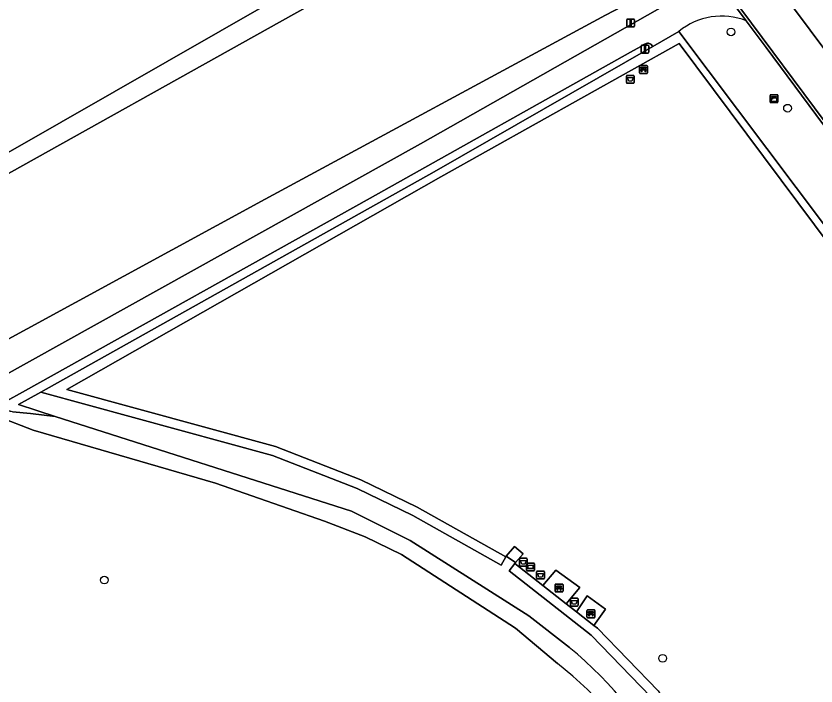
# Model space of a CAD drawing. Extents: x 164494 to 166241, y 382475 to 384495.
# Drawn here: x 164917.8 to 165019, y 383132.9 to 383217.5 of the extents above; entities that cross this region are included whole.
import ezdxf

# ---------------------------------------------------------------- set-up
doc = ezdxf.new("R2010")
doc.units = 0
for name, color, linetype in [('IMGEO_Afsluitpaal', 7, 'Continuous'), ('IMGEO_Afvalbak', 7, 'Continuous'), ('IMGEO_Bank', 7, 'Continuous'), ('IMGEO_Berm_halfverhard', 7, 'Continuous'), ('IMGEO_Boom', 7, 'Continuous'), ('IMGEO_Grasland_agrarisch', 7, 'Continuous'), ('IMGEO_Grasland_overig', 7, 'Continuous'), ('IMGEO_Groenvoorziening', 7, 'Continuous'), ('IMGEO_Haag', 7, 'Continuous'), ('IMGEO_Hek', 7, 'Continuous'), ('IMGEO_Informatiebord', 7, 'Continuous'), ('IMGEO_Kast', 7, 'Continuous'), ('IMGEO_Parkeervlak_open', 7, 'Continuous'), ('IMGEO_Rijbaan_lokaal_gesloten', 7, 'Continuous'), ('IMGEO_Terreindeel_onvherhard', 7, 'Continuous'), ('IMGEO_Voetpad_halfverhard', 7, 'Continuous')]:
    doc.layers.add(name, color=color, linetype=linetype)

msp = doc.modelspace()

# ---------------------------------------------------------------- linework, layer by layer
at = {"layer": 'IMGEO_Afsluitpaal'}
for p, q in [((164995.04, 383216.26), (164995.04, 383217.06)), ((164995.04, 383217.06), (164995.04, 383216.26)), ((164995.14, 383217.16), (164995.93, 383217.16)), ((164995.93, 383217.16), (164995.14, 383217.16)), ((164996.03, 383217.06), (164996.03, 383216.26)), ((164996.03, 383216.26), (164996.03, 383217.06)), ((164995.93, 383216.16), (164995.14, 383216.16)), ((164995.14, 383216.16), (164995.93, 383216.16)), ((164996.85, 383212.96), (164996.85, 383213.76)), ((164996.85, 383213.76), (164996.85, 383212.96)), ((164996.95, 383213.86), (164997.74, 383213.86)), ((164997.74, 383213.86), (164996.95, 383213.86)), ((164997.84, 383213.76), (164997.84, 383212.96)), ((164997.84, 383212.96), (164997.84, 383213.76)), ((164997.74, 383212.86), (164996.95, 383212.86)), ((164996.95, 383212.86), (164997.74, 383212.86))]:
    msp.add_line(p, q, dxfattribs=at)
for points in [[(164995.46, 383217.04), (164995.61, 383217.04), (164995.61, 383216.29), (164995.46, 383216.29), (164995.46, 383217.04)], [(164997.27, 383213.73), (164997.42, 383213.73), (164997.42, 383212.98), (164997.27, 383212.98), (164997.27, 383213.73)]]:
    msp.add_lwpolyline(points, dxfattribs=at)
for centre, start, end in [((164995.14, 383217.06), 90, 180), ((164995.14, 383217.06), 90, 180), ((164995.93, 383217.06), 0, 90), ((164995.93, 383217.06), 360, 90), ((164995.14, 383216.26), 180, 270), ((164995.14, 383216.26), 180, 270), ((164995.93, 383216.26), 270, 0), ((164995.93, 383216.26), 270, 0), ((164996.95, 383213.76), 90, 180), ((164996.95, 383213.76), 90, 180), ((164997.74, 383213.76), 0, 90), ((164997.74, 383213.76), 360, 90), ((164996.95, 383212.96), 180, 270), ((164996.95, 383212.96), 180, 270), ((164997.74, 383212.96), 270, 0), ((164997.74, 383212.96), 270, 0)]:
    msp.add_arc(centre, 0.1, start, end, dxfattribs=at)
at = {"layer": 'IMGEO_Afvalbak'}
for p, q in [((164995, 383209.14), (164995, 383209.94)), ((164995, 383209.94), (164995, 383209.14)), ((164995.1, 383210.04), (164995.89, 383210.04)), ((164995.89, 383210.04), (164995.1, 383210.04)), ((164995.99, 383209.94), (164995.99, 383209.14)), ((164995.99, 383209.14), (164995.99, 383209.94)), ((164995.89, 383209.04), (164995.1, 383209.04)), ((164995.1, 383209.04), (164995.89, 383209.04)), ((164981.48, 383148.13), (164981.48, 383148.93)), ((164981.48, 383148.93), (164981.48, 383148.13)), ((164981.58, 383149.03), (164982.37, 383149.03)), ((164982.37, 383149.03), (164981.58, 383149.03)), ((164982.47, 383148.93), (164982.47, 383148.13)), ((164982.47, 383148.13), (164982.47, 383148.93)), ((164982.37, 383148.03), (164981.58, 383148.03)), ((164981.58, 383148.03), (164982.37, 383148.03)), ((164983.65, 383146.52), (164983.65, 383147.32)), ((164983.65, 383147.32), (164983.65, 383146.52)), ((164983.75, 383147.42), (164984.54, 383147.42)), ((164984.54, 383147.42), (164983.75, 383147.42)), ((164984.64, 383147.32), (164984.64, 383146.52)), ((164984.64, 383146.52), (164984.64, 383147.32)), ((164984.54, 383146.42), (164983.75, 383146.42)), ((164983.75, 383146.42), (164984.54, 383146.42)), ((164987.92, 383143.1), (164987.92, 383143.9)), ((164987.92, 383143.9), (164987.92, 383143.1)), ((164988.02, 383144), (164988.81, 383144)), ((164988.81, 383144), (164988.02, 383144)), ((164988.91, 383143.9), (164988.91, 383143.1)), ((164988.91, 383143.1), (164988.91, 383143.9)), ((164988.81, 383143), (164988.02, 383143)), ((164988.02, 383143), (164988.81, 383143))]:
    msp.add_line(p, q, dxfattribs=at)
for points in [[(164995.15, 383209.76), (164995.85, 383209.76), (164995.7, 383209.29), (164995.3, 383209.29), (164995.15, 383209.76)], [(164981.63, 383148.74), (164982.33, 383148.74), (164982.18, 383148.27), (164981.78, 383148.27), (164981.63, 383148.74)], [(164983.8, 383147.13), (164984.5, 383147.13), (164984.35, 383146.66), (164983.95, 383146.66), (164983.8, 383147.13)], [(164988.06, 383143.71), (164988.77, 383143.71), (164988.62, 383143.24), (164988.21, 383143.24), (164988.06, 383143.71)]]:
    msp.add_lwpolyline(points, dxfattribs=at)
for centre, start, end in [((164995.1, 383209.94), 90, 180), ((164995.1, 383209.94), 90, 180), ((164995.89, 383209.94), 0, 90), ((164995.89, 383209.94), 360, 90), ((164995.1, 383209.14), 180, 270), ((164995.1, 383209.14), 180, 270), ((164995.89, 383209.14), 270, 0), ((164995.89, 383209.14), 270, 0), ((164981.58, 383148.93), 90, 180), ((164981.58, 383148.93), 90, 180), ((164982.37, 383148.93), 0, 90), ((164982.37, 383148.93), 360, 90), ((164981.58, 383148.13), 180, 270), ((164981.58, 383148.13), 180, 270), ((164982.37, 383148.13), 270, 0), ((164982.37, 383148.13), 270, 0), ((164983.75, 383147.32), 90, 180), ((164983.75, 383147.32), 90, 180), ((164984.54, 383147.32), 0, 90), ((164984.54, 383147.32), 360, 90), ((164983.75, 383146.52), 180, 270), ((164983.75, 383146.52), 180, 270), ((164984.54, 383146.52), 270, 0), ((164984.54, 383146.52), 270, 0), ((164988.02, 383143.9), 90, 180), ((164988.02, 383143.9), 90, 180), ((164988.81, 383143.9), 0, 90), ((164988.81, 383143.9), 360, 90), ((164988.02, 383143.1), 180, 270), ((164988.02, 383143.1), 180, 270), ((164988.81, 383143.1), 270, 0), ((164988.81, 383143.1), 270, 0)]:
    msp.add_arc(centre, 0.1, start, end, dxfattribs=at)
at = {"layer": 'IMGEO_Bank'}
for p, q in [((164996.66, 383210.36), (164996.66, 383211.2)), ((164996.66, 383211.2), (164996.66, 383210.36)), ((164996.73, 383211.28), (164997.57, 383211.28)), ((164997.57, 383211.28), (164996.73, 383211.28)), ((164997.36, 383210.68), (164996.96, 383210.68)), ((164996.97, 383210.79), (164996.97, 383210.89)), ((164997.01, 383210.89), (164997.01, 383210.79)), ((164997.3, 383210.9), (164997.02, 383210.9)), ((164997.02, 383210.78), (164997.3, 383210.78)), ((164997.31, 383210.79), (164997.31, 383210.89)), ((164997.35, 383210.89), (164997.35, 383210.79)), ((164997.66, 383211.21), (164997.66, 383210.37)), ((164997.66, 383210.37), (164997.66, 383211.21)), ((164997.58, 383210.28), (164996.74, 383210.28)), ((164996.74, 383210.28), (164997.58, 383210.28)), ((164985.99, 383144.86), (164985.99, 383145.7)), ((164985.99, 383145.7), (164985.99, 383144.86)), ((164986.06, 383145.78), (164986.9, 383145.78)), ((164986.9, 383145.78), (164986.06, 383145.78)), ((164986.99, 383145.71), (164986.99, 383144.87)), ((164986.99, 383144.87), (164986.99, 383145.71)), ((164986.91, 383144.78), (164986.07, 383144.78)), ((164986.07, 383144.78), (164986.91, 383144.78)), ((164986.68, 383145.18), (164986.29, 383145.18)), ((164986.3, 383145.29), (164986.3, 383145.39)), ((164986.34, 383145.39), (164986.34, 383145.29)), ((164986.63, 383145.4), (164986.35, 383145.4)), ((164986.35, 383145.28), (164986.63, 383145.28)), ((164986.63, 383145.29), (164986.63, 383145.39)), ((164986.68, 383145.39), (164986.68, 383145.29)), ((164990.02, 383141.59), (164990.02, 383142.43)), ((164990.02, 383142.43), (164990.02, 383141.59)), ((164990.09, 383142.51), (164990.93, 383142.51)), ((164990.93, 383142.51), (164990.09, 383142.51)), ((164990.71, 383141.91), (164990.32, 383141.91)), ((164990.33, 383142.02), (164990.33, 383142.12)), ((164990.37, 383142.12), (164990.37, 383142.02)), ((164990.66, 383142.13), (164990.38, 383142.13)), ((164990.38, 383142.01), (164990.66, 383142.01)), ((164990.67, 383142.02), (164990.67, 383142.12)), ((164990.71, 383142.12), (164990.71, 383142.02)), ((164991.02, 383142.44), (164991.02, 383141.6)), ((164991.02, 383141.6), (164991.02, 383142.44)), ((164990.94, 383141.51), (164990.1, 383141.51)), ((164990.1, 383141.51), (164990.94, 383141.51))]:
    msp.add_line(p, q, dxfattribs=at)
for points in [[(164996.91, 383210.68), (164996.76, 383210.68), (164996.88, 383210.78), (164996.96, 383210.78)], [(164996.96, 383210.9), (164996.88, 383210.9), (164996.88, 383211.06), (164997.44, 383211.06), (164997.44, 383210.9), (164997.36, 383210.9)], [(164996.96, 383210.67), (164996.96, 383210.47), (164996.91, 383210.47), (164996.91, 383210.67)], [(164997.36, 383210.78), (164997.44, 383210.78), (164997.55, 383210.68), (164997.41, 383210.68)], [(164997.41, 383210.67), (164997.41, 383210.47), (164997.36, 383210.47), (164997.36, 383210.67)], [(164986.23, 383145.18), (164986.09, 383145.18), (164986.2, 383145.28), (164986.29, 383145.28)], [(164986.29, 383145.4), (164986.2, 383145.4), (164986.2, 383145.56), (164986.77, 383145.56), (164986.77, 383145.4), (164986.68, 383145.4)], [(164986.28, 383145.17), (164986.28, 383144.97), (164986.24, 383144.97), (164986.24, 383145.17)], [(164986.68, 383145.28), (164986.77, 383145.28), (164986.88, 383145.18), (164986.74, 383145.18)], [(164986.73, 383145.17), (164986.73, 383144.97), (164986.69, 383144.97), (164986.69, 383145.17)], [(164990.27, 383141.91), (164990.12, 383141.91), (164990.23, 383142.01), (164990.32, 383142.01)], [(164990.32, 383142.13), (164990.23, 383142.13), (164990.23, 383142.29), (164990.8, 383142.29), (164990.8, 383142.13), (164990.72, 383142.13)], [(164990.32, 383141.9), (164990.32, 383141.7), (164990.27, 383141.7), (164990.27, 383141.9)], [(164990.72, 383142.01), (164990.8, 383142.01), (164990.91, 383141.91), (164990.77, 383141.91)], [(164990.76, 383141.9), (164990.76, 383141.7), (164990.72, 383141.7), (164990.72, 383141.9)]]:
    msp.add_lwpolyline(points, dxfattribs=at)
for centre, radius, start, end in [((164996.74, 383211.2), 0.0779, 92.4484, 184.2845), ((164996.74, 383211.2), 0.0779, 92.4484, 184.2845), ((164996.74, 383210.36), 0.0779, 182.4484, 274.2845), ((164996.74, 383210.36), 0.0779, 182.4484, 274.2845), ((164996.91, 383210.67), 0.00671, 2.8957, 87.1043), ((164996.96, 383210.89), 0.00671, 2.8957, 87.1043), ((164996.96, 383210.79), 0.00671, 272.8957, 357.1043), ((164996.96, 383210.67), 0.00671, 92.8957, 177.1043), ((164997.02, 383210.89), 0.00671, 92.8957, 177.1043), ((164997.02, 383210.79), 0.00671, 182.8957, 267.1043), ((164997.3, 383210.89), 0.00671, 2.8957, 87.1043), ((164997.3, 383210.79), 0.00671, 272.8957, 357.1043), ((164997.36, 383210.89), 0.00671, 92.8957, 177.1043), ((164997.36, 383210.79), 0.00671, 182.8957, 267.1043), ((164997.36, 383210.67), 0.00671, 2.8957, 87.1043), ((164997.41, 383210.67), 0.00671, 92.8957, 177.1043), ((164997.58, 383211.2), 0.0779, 2.4484, 94.2845), ((164997.58, 383211.2), 0.0779, 2.4484, 94.2845), ((164997.58, 383210.36), 0.0779, 272.4484, 4.2845), ((164997.58, 383210.36), 0.0779, 272.4484, 4.2845), ((164986.06, 383145.7), 0.0779, 92.4484, 184.2845), ((164986.06, 383145.7), 0.0779, 92.4484, 184.2845), ((164986.91, 383145.7), 0.0779, 2.4484, 94.2845), ((164986.91, 383145.7), 0.0779, 2.4484, 94.2845), ((164986.06, 383144.86), 0.0779, 182.4484, 274.2845), ((164986.06, 383144.86), 0.0779, 182.4484, 274.2845), ((164986.23, 383145.17), 0.00671, 2.8957, 87.1043), ((164986.29, 383145.17), 0.00671, 92.8957, 177.1043), ((164986.29, 383145.39), 0.00671, 2.8957, 87.1043), ((164986.29, 383145.29), 0.00671, 272.8957, 357.1043), ((164986.35, 383145.39), 0.00671, 92.8957, 177.1043), ((164986.35, 383145.29), 0.00671, 182.8957, 267.1043), ((164986.63, 383145.39), 0.00671, 2.8957, 87.1043), ((164986.63, 383145.29), 0.00671, 272.8957, 357.1043), ((164986.68, 383145.39), 0.00671, 92.8957, 177.1043), ((164986.68, 383145.29), 0.00671, 182.8957, 267.1043), ((164986.68, 383145.17), 0.00671, 2.8957, 87.1043), ((164986.74, 383145.17), 0.00671, 92.8957, 177.1043), ((164986.91, 383144.86), 0.0779, 272.4484, 4.2845), ((164986.91, 383144.86), 0.0779, 272.4484, 4.2845), ((164990.1, 383142.43), 0.0779, 92.4484, 184.2845), ((164990.1, 383142.43), 0.0779, 92.4484, 184.2845), ((164990.1, 383141.59), 0.0779, 182.4484, 274.2845), ((164990.1, 383141.59), 0.0779, 182.4484, 274.2845), ((164990.27, 383141.9), 0.00671, 2.8957, 87.1043), ((164990.32, 383142.12), 0.00671, 2.8957, 87.1043), ((164990.32, 383142.02), 0.00671, 272.8957, 357.1043), ((164990.32, 383141.9), 0.00671, 92.8957, 177.1043), ((164990.38, 383142.12), 0.00671, 92.8957, 177.1043), ((164990.38, 383142.02), 0.00671, 182.8957, 267.1043), ((164990.66, 383142.12), 0.00671, 2.8957, 87.1043), ((164990.66, 383142.02), 0.00671, 272.8957, 357.1043), ((164990.72, 383142.12), 0.00671, 92.8957, 177.1043), ((164990.72, 383142.02), 0.00671, 182.8957, 267.1043), ((164990.71, 383141.9), 0.00671, 2.8957, 87.1043), ((164990.77, 383141.9), 0.00671, 92.8957, 177.1043), ((164990.94, 383142.43), 0.0779, 2.4484, 94.2845), ((164990.94, 383142.43), 0.0779, 2.4484, 94.2845), ((164990.94, 383141.59), 0.0779, 272.4484, 4.2845), ((164990.94, 383141.59), 0.0779, 272.4484, 4.2845)]:
    msp.add_arc(centre, radius, start, end, dxfattribs=at)
at = {"layer": 'IMGEO_Berm_halfverhard'}
msp.add_lwpolyline([(164958.62, 383286.84), (164958.17, 383286.49), (164958.55, 383285.99), (164958.68, 383286.07), (164960.2, 383284.12), (164981.5, 383255.45), (165004.7, 383224.27), (165010.16, 383216.93), (165012.66, 383213.57), (165041.52, 383174.67), (165059.93, 383149.88), (165074.19, 383130.82), (165074.54, 383131.07), (165010.83, 383216.64), (165007.31, 383221.33), (165004.94, 383224.6), (164967.78, 383274.69)], close=True, dxfattribs=at)
at = {"layer": 'IMGEO_Boom'}
for centre in [(165008.23, 383215.53), (165015.37, 383205.89), (164929.02, 383146.28), (164999.59, 383136.4)]:
    msp.add_circle(centre, 0.489, dxfattribs=at)
at = {"layer": 'IMGEO_Grasland_agrarisch'}
for points in [[(164903.86, 383190.4), (164907.46, 383171.6), (164949.35, 383194.41), (164992.36, 383217.63), (164999.81, 383221.56), (164999.17, 383222.48), (164988.18, 383238.12), (164961.27, 383222.45)], [(164980.91, 383148.38), (164984.46, 383145.59), (164986.08, 383147.55), (164989.1, 383145.35), (164987.4, 383143.29), (164988.7, 383142.27), (164990.04, 383144.27), (164992.37, 383142.61), (164990.88, 383140.55), (164991.34, 383140.19), (164999.03, 383132.27), (165005.38, 383122.26), (165055.22, 383142.36), (165001.69, 383214.06), (164971.56, 383197.22), (164924.28, 383170.37), (164950.63, 383163.16), (164961.43, 383158.93), (164968.55, 383155.49), (164979.76, 383149.2), (164979.82, 383149.3), (164980.84, 383150.54), (164981.97, 383149.61), (164980.98, 383148.5)]]:
    msp.add_lwpolyline(points, close=True, dxfattribs=at)
at = {"layer": 'IMGEO_Grasland_overig'}
for points in [[(164961.27, 383222.45), (164988.18, 383238.12), (164987.61, 383238.93), (164986.71, 383240.2), (164986.06, 383239.83), (164950.37, 383219.45), (164903.43, 383192.65), (164903.86, 383190.4)], [(164901.16, 383214.86), (164899.35, 383213.93), (164903.43, 383192.65), (164950.37, 383219.45), (164940.07, 383238.06)]]:
    msp.add_lwpolyline(points, close=True, dxfattribs=at)
at = {"layer": 'IMGEO_Groenvoorziening'}
for points in [[(164893.14, 383182.75), (164895.68, 383166.32), (164897.42, 383160.93), (164911.35, 383169.35), (164968.99, 383201.4), (165001.45, 383219.83), (165000.46, 383220.63), (164999.81, 383221.56), (164992.36, 383217.63), (164949.35, 383194.41), (164907.46, 383171.6), (164906.33, 383170.97)], [(165131.17, 383055.54), (165127.17, 383060.52), (165121.14, 383068.04), (165114.95, 383075.93), (165110.38, 383081.77), (165084.23, 383116.96), (165084.72, 383117.31), (165084.24, 383117.96), (165074.59, 383131), (165074.54, 383131.07), (165074.19, 383130.82), (165059.93, 383149.88), (165041.52, 383174.67), (165012.66, 383213.57), (165010.16, 383216.93)], [(165004.9, 383120.77), (165057.11, 383141.83), (165001.65, 383215.6), (164998.34, 383213.7), (164970.71, 383197.85), (164920.99, 383170.02), (164950.25, 383162.02), (164960.95, 383157.84), (164968, 383154.43), (164979.18, 383148.16), (164979.76, 383149.2), (164968.55, 383155.49), (164961.43, 383158.93), (164950.63, 383163.16), (164924.28, 383170.37), (164971.56, 383197.22), (165001.69, 383214.06), (165055.22, 383142.36), (165005.38, 383122.26)], [(165001.65, 383215.6), (165057.11, 383141.83), (165064.42, 383130.62), (165069.49, 383132.35)], [(164917.41, 383167.53), (164919.68, 383167.33), (164922.8, 383166.96), (164918.17, 383168.44), (164920.99, 383170.02), (164970.71, 383197.85), (164998.34, 383213.7), (164998.07, 383213.97), (164998.01, 383214.01), (164997.96, 383214.04), (164997.9, 383214.07), (164997.86, 383214.08), (164997.78, 383214.1), (164997.72, 383214.1), (164997.65, 383214.09), (164997.59, 383214.08), (164997.52, 383214.06), (164997.46, 383214.04), (164997.4, 383214.02), (164997.34, 383214), (164997.28, 383213.97), (164997.22, 383213.94), (164997.17, 383213.91), (164997.11, 383213.88), (164997.05, 383213.84), (164997, 383213.81), (164996.95, 383213.77), (164996.84, 383213.7), (164995.51, 383212.95), (164962.63, 383194.53), (164918.69, 383170.02), (164916.67, 383168.92)], [(164968, 383154.43), (164960.95, 383157.84), (164950.25, 383162.02), (164920.99, 383170.02), (164918.17, 383168.44), (164922.8, 383166.96), (164960.24, 383154.99), (164967.68, 383151.27), (164982.65, 383141.77), (164987.79, 383137.76)], [(164986.29, 383135.75), (164980.97, 383140.19), (164966.59, 383149.53), (164961.98, 383151.74), (164956.83, 383153.74), (164943.06, 383158.54), (164920.02, 383165.2), (164915.64, 383166.92), (164915.51, 383166.95)], [(164998.09, 383131.53), (164990.53, 383139.3), (164980.17, 383147.44), (164980.91, 383148.38), (164980.98, 383148.5), (164979.82, 383149.3), (164979.76, 383149.2), (164979.18, 383148.16), (164968, 383154.43)], [(164999.03, 383132.27), (164991.34, 383140.19), (164990.88, 383140.55), (164988.7, 383142.27), (164987.4, 383143.29), (164984.46, 383145.59), (164980.91, 383148.38), (164980.17, 383147.44), (164990.53, 383139.3), (164998.09, 383131.53)]]:
    msp.add_lwpolyline(points, dxfattribs=at)
for centre, radius, start, end in [((165007.05, 383208.98), 8.54, 68.6384, 129.219), ((164956.4, 383099.22), 49.7, 26.4434, 50.8379), ((164958.46, 383099.98), 45.32, 26.6337, 52.1157)]:
    msp.add_arc(centre, radius, start, end, dxfattribs=at)
at = {"layer": 'IMGEO_Haag'}
for points in [[(165004.9, 383120.77), (165057.11, 383141.83), (165001.65, 383215.6), (164998.34, 383213.7), (164970.71, 383197.85), (164920.99, 383170.02), (164950.25, 383162.02), (164960.95, 383157.84), (164968, 383154.43), (164979.18, 383148.16), (164979.76, 383149.2), (164968.55, 383155.49), (164961.43, 383158.93), (164950.63, 383163.16), (164924.28, 383170.37), (164971.56, 383197.22), (165001.69, 383214.06), (165055.22, 383142.36), (165005.38, 383122.26)], [(164999.03, 383132.27), (164991.34, 383140.19), (164990.88, 383140.55), (164988.7, 383142.27), (164987.4, 383143.29), (164984.46, 383145.59), (164980.91, 383148.38), (164980.17, 383147.44), (164990.53, 383139.3), (164998.09, 383131.53)]]:
    msp.add_lwpolyline(points, dxfattribs=at)
at = {"layer": 'IMGEO_Hek'}
for points in [[(164986.71, 383240.2), (164950.37, 383219.45), (164903.43, 383192.65)], [(165005.38, 383122.26), (165055.22, 383142.36), (165001.69, 383214.06), (164971.56, 383197.22), (164924.28, 383170.37), (164950.63, 383163.16), (164961.43, 383158.93), (164968.55, 383155.49), (164979.76, 383149.2)], [(164979.76, 383149.2), (164979.82, 383149.3), (164980.98, 383148.5), (164980.91, 383148.38)], [(164980.91, 383148.38), (164991.34, 383140.19), (164999.03, 383132.27), (165005.38, 383122.26)]]:
    msp.add_lwpolyline(points, dxfattribs=at)
at = {"layer": 'IMGEO_Informatiebord'}
for p, q in [((164982.39, 383147.53), (164982.39, 383148.33)), ((164982.39, 383148.33), (164982.39, 383147.53)), ((164982.49, 383148.43), (164983.27, 383148.43)), ((164983.27, 383148.43), (164982.49, 383148.43)), ((164983.37, 383148.33), (164983.37, 383147.53)), ((164983.37, 383147.53), (164983.37, 383148.33)), ((164983.27, 383147.43), (164982.49, 383147.43)), ((164982.49, 383147.43), (164983.27, 383147.43))]:
    msp.add_line(p, q, dxfattribs=at)
for points in [[(164982.49, 383148.17), (164983.27, 383148.17), (164983.27, 383147.7), (164982.49, 383147.7), (164982.49, 383148.17)], [(164982.55, 383148.1), (164982.55, 383147.77), (164983.21, 383147.77), (164983.21, 383148.1), (164982.55, 383148.1)]]:
    msp.add_lwpolyline(points, dxfattribs=at)
for centre, start, end in [((164982.49, 383148.33), 90, 180), ((164982.49, 383148.33), 90, 180), ((164983.27, 383148.33), 0, 90), ((164983.27, 383148.33), 360, 90), ((164982.49, 383147.53), 180, 270), ((164982.49, 383147.53), 180, 270), ((164983.27, 383147.53), 270, 0), ((164983.27, 383147.53), 270, 0)]:
    msp.add_arc(centre, 0.1, start, end, dxfattribs=at)
at = {"layer": 'IMGEO_Kast'}
for p, q in [((165013.16, 383206.67), (165013.16, 383207.51)), ((165013.16, 383207.51), (165013.16, 383206.67)), ((165013.24, 383207.59), (165014.08, 383207.59)), ((165014.08, 383207.59), (165013.24, 383207.59)), ((165014.16, 383207.52), (165014.16, 383206.68)), ((165014.16, 383206.68), (165014.16, 383207.52)), ((165014.09, 383206.6), (165013.25, 383206.6)), ((165013.25, 383206.6), (165014.09, 383206.6))]:
    msp.add_line(p, q, dxfattribs=at)
for points in [[(165013.36, 383207.39), (165013.96, 383207.39), (165013.96, 383207.3), (165013.36, 383207.3), (165013.36, 383207.39)], [(165013.36, 383207.21), (165013.96, 383207.21), (165013.96, 383206.72), (165013.36, 383206.72), (165013.36, 383207.21)]]:
    msp.add_lwpolyline(points, dxfattribs=at)
msp.add_circle((165013.44, 383207.06), 0.0377, dxfattribs=at)
for centre, start, end in [((165013.24, 383207.52), 92.4484, 184.2845), ((165013.24, 383207.52), 92.4484, 184.2845), ((165014.08, 383207.52), 2.4484, 94.2845), ((165014.08, 383207.52), 2.4484, 94.2845), ((165013.24, 383206.67), 182.4484, 274.2845), ((165013.24, 383206.67), 182.4484, 274.2845), ((165014.08, 383206.67), 272.4484, 4.2845), ((165014.08, 383206.67), 272.4484, 4.2845)]:
    msp.add_arc(centre, 0.0779, start, end, dxfattribs=at)
at = {"layer": 'IMGEO_Parkeervlak_open'}
msp.add_lwpolyline([(165010.32, 383226.4), (165024.15, 383207.81), (165028.36, 383210.94), (165021.89, 383219.67), (165014.43, 383229.45)], close=True, dxfattribs=at)
at = {"layer": 'IMGEO_Rijbaan_lokaal_gesloten'}
msp.add_lwpolyline([(165024.15, 383207.81), (165010.32, 383226.4), (165008.04, 383229.43), (165002.79, 383236.5), (164984.61, 383261.22), (164980.6, 383266.49), (164979.77, 383267.57), (164979.46, 383267.35), (164963.99, 383288.23), (164961.64, 383291.4), (164957.5, 383288.33), (164958.62, 383286.84), (164967.78, 383274.69), (165004.94, 383224.6), (165007.31, 383221.33), (165010.83, 383216.64), (165074.54, 383131.07)], dxfattribs=at)
at = {"layer": 'IMGEO_Terreindeel_onvherhard'}
for points in [[(164979.82, 383149.3), (164980.98, 383148.5), (164981.97, 383149.61), (164980.84, 383150.54)], [(164986.08, 383147.55), (164984.46, 383145.59), (164987.4, 383143.29), (164989.1, 383145.35)], [(164990.04, 383144.27), (164988.7, 383142.27), (164990.88, 383140.55), (164992.37, 383142.61)]]:
    msp.add_lwpolyline(points, close=True, dxfattribs=at)
at = {"layer": 'IMGEO_Voetpad_halfverhard'}
for points in [[(165010.16, 383216.93), (165004.7, 383224.27), (165002.52, 383221.3), (165001.45, 383219.83), (164968.99, 383201.4), (164911.35, 383169.35), (164897.42, 383160.93), (164899.57, 383159.05), (164902.57, 383160.66), (164912.88, 383166.29)], [(164916.67, 383168.92), (164918.69, 383170.02), (164962.63, 383194.53), (164995.51, 383212.95), (164996.84, 383213.7), (164996.95, 383213.77), (164997, 383213.81), (164997.05, 383213.84), (164997.11, 383213.88), (164997.17, 383213.91), (164997.22, 383213.94), (164997.28, 383213.97), (164997.34, 383214), (164997.4, 383214.02), (164997.46, 383214.04), (164997.52, 383214.06), (164997.59, 383214.08), (164997.65, 383214.09), (164997.72, 383214.1), (164997.78, 383214.1), (164997.86, 383214.08), (164997.9, 383214.07), (164997.96, 383214.04), (164998.01, 383214.01), (164998.07, 383213.97), (164998.34, 383213.7), (165001.65, 383215.6)], [(164922.8, 383166.96), (164919.68, 383167.33), (164917.41, 383167.53), (164917.25, 383167.56), (164917.17, 383167.58), (164917.1, 383167.61), (164917.02, 383167.63), (164916.95, 383167.66), (164916.88, 383167.69), (164916.81, 383167.73), (164916.74, 383167.78), (164915.51, 383166.95), (164915.64, 383166.92), (164920.02, 383165.2), (164943.06, 383158.54), (164956.83, 383153.74), (164961.98, 383151.74), (164966.59, 383149.53), (164980.97, 383140.19), (164986.29, 383135.75)], [(164987.79, 383137.76), (164982.65, 383141.77), (164967.68, 383151.27), (164960.24, 383154.99), (164922.8, 383166.96)]]:
    msp.add_lwpolyline(points, dxfattribs=at)
for centre, radius, start, end in [((165007.05, 383208.98), 8.54, 68.6384, 129.219), ((164956.4, 383099.22), 49.7, 26.4434, 50.8379), ((164958.46, 383099.98), 45.32, 26.6337, 52.1157)]:
    msp.add_arc(centre, radius, start, end, dxfattribs=at)

doc.saveas('drawing.dxf')
